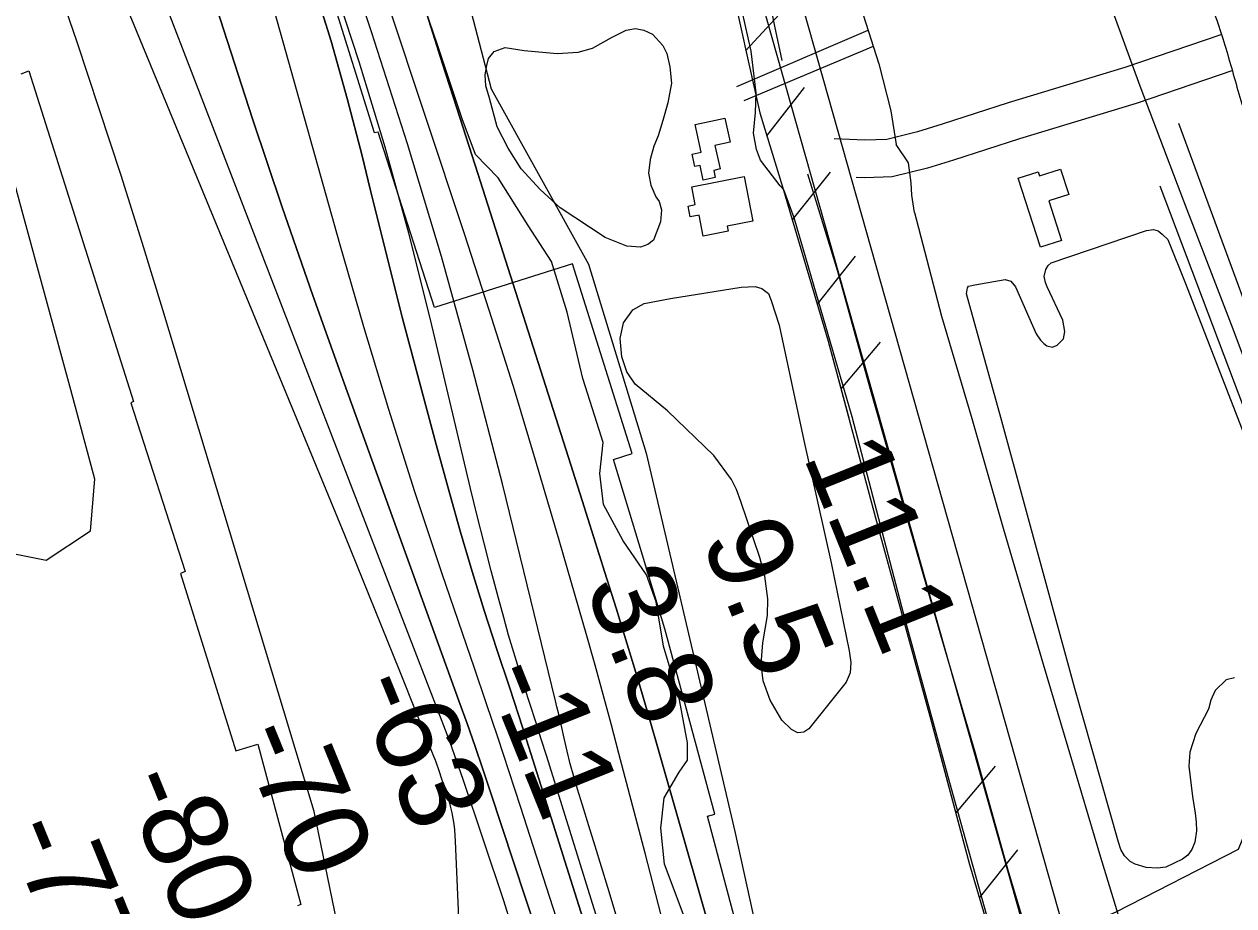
# Model space of a CAD drawing. Extents: x 3715084 to 3753216, y 488173 to 513963.
# Drawn here: x 3733664 to 3734627, y 510734 to 511436 of the extents above; entities that cross this region are included whole.
import ezdxf

# ---------------------------------------------------------------- set-up
doc = ezdxf.new("R2010")
doc.units = 0
for name, color, linetype in [('V-BLDG-OTLN', 7, 'Continuous'), ('V-FLOD-BASE', 7, 'Continuous'), ('V-LEVE-TOET', 7, 'Continuous'), ('V-RAIL-TRAK', 7, 'Continuous'), ('V-RIVR-EDGE', 7, 'Continuous'), ('V-RIVR-RANG', 7, 'Continuous'), ('V-ROAD-CNTR', 7, 'Continuous'), ('V-RRAP-FSHR', 7, 'Continuous'), ('V-RRAP-RVMT', 7, 'Continuous'), ('V-SITE-VEGE', 7, 'Continuous'), ('V-SURV-LINE', 7, 'Continuous'), ('V-TOPO-DPTH', 7, 'Continuous'), ('V-TOPO-MAJR', 7, 'Continuous'), ('V-TOPO-MINR', 7, 'Continuous'), ('V-TOPO-SHOR', 7, 'Continuous'), ('V-TOPO-WATR', 7, 'Continuous'), ('V-UTIL-LINE', 7, 'Continuous')]:
    doc.layers.add(name, color=color, linetype=linetype)

msp = doc.modelspace()

# ---------------------------------------------------------------- linework, layer by layer
at = {"layer": 'V-BLDG-OTLN'}
for points in [[(3734221.69, 511361.27), (3734225.89, 511342.06), (3734213.73, 511339.4), (3734217.81, 511320.71), (3734212.74, 511319.6), (3734213.98, 511313.94), (3734204.48, 511311.87), (3734201.94, 511323.52), (3734197.66, 511322.58), (3734195.51, 511332.43), (3734202.73, 511334.01), (3734197.93, 511356.07)], [(3734472.94, 511258.41), (3734455.21, 511313.38), (3734470.97, 511318.47), (3734472, 511315.26), (3734488.76, 511320.67), (3734495.3, 511300.38), (3734479.5, 511295.28), (3734489.66, 511263.8)], [(3734237, 511314.66), (3734243.97, 511279.16), (3734223.54, 511275.15), (3734224.33, 511271.1), (3734204.41, 511267.19), (3734201.1, 511284.01), (3734193.97, 511282.61), (3734192.29, 511291.2), (3734198.09, 511292.34), (3734195.32, 511306.47)]]:
    msp.add_lwpolyline(points, close=True, dxfattribs=at)
at = {"layer": 'V-FLOD-BASE'}
for points in [[(3734206.08, 511490.44), (3734221.85, 511495.4), (3734232.02, 511495.32), (3734242.15, 511489.22), (3734248.56, 511481.77), (3734255.35, 511463.68), (3734261.12, 511434.49), (3734266.91, 511407.16)], [(3734287.45, 511316.8), (3734311.33, 511239.37), (3734337.39, 511145.27), (3734367.51, 511039.11), (3734393.15, 510949.64), (3734420.6, 510856.45), (3734447.11, 510761.42), (3734466.02, 510698.83), (3734480.38, 510644.14), (3734506.44, 510550.5), (3734525.29, 510479.58), (3734530.61, 510452.25)]]:
    msp.add_lwpolyline(points, dxfattribs=at)
at = {"layer": 'V-LEVE-TOET'}
for points in [[(3734118.05, 511959.62), (3734121.98, 511950.11), (3734152.38, 511875.45), (3734194.48, 511770.14), (3734203.16, 511748.81), (3734215.31, 511717.26), (3734230.54, 511684.81), (3734249.7, 511643.46), (3734277.92, 511574.58), (3734301.34, 511513.27), (3734331.77, 511443.48), (3734344.3, 511404.41), (3734353.74, 511367.12), (3734357.95, 511340.07)], [(3734246.83, 511336.21), (3734244.4, 511349.15), (3734246.1, 511365.79), (3734246.67, 511381.29), (3734242.51, 511414.54), (3734230.55, 511467.78), (3734227.92, 511472.23), (3734222.63, 511474.49), (3734210.21, 511473.26), (3734207.11, 511472.4), (3734194.72, 511485.52), (3734186.19, 511500.52), (3734181.1, 511515.14), (3734193.43, 511533.64)], [(3734587.61, 510176.2), (3734571.3, 510239.04), (3734556.62, 510285.67), (3734550.96, 510297.67), (3734538.65, 510308.4), (3734527.73, 510327.09), (3734518.68, 510358.61), (3734507.69, 510422.04), (3734510.53, 510445.49), (3734506.28, 510466.34), (3734474.44, 510581.31), (3734436.03, 510705.2), (3734399.46, 510836.6), (3734365.48, 510960.89), (3734322.96, 511123.33), (3734276.86, 511281.83), (3734268.63, 511304.04), (3734265.53, 511307.19), (3734250.08, 511327.61), (3734246.83, 511336.21)], [(3734372.56, 511285.92), (3734370.35, 511299.88), (3734369.85, 511309.76), (3734367.83, 511325.53), (3734357.95, 511340.07)], [(3734372.56, 511285.92), (3734394.03, 511203.36), (3734418.17, 511122.12), (3734443.15, 511034.66), (3734475.04, 510926.33), (3734500.47, 510840.64), (3734520.73, 510772.71), (3734533.24, 510730.98), (3734543.59, 510697.23), (3734550.56, 510682.12), (3734558.34, 510658.58), (3734571.28, 510616.4), (3734582.01, 510574.23), (3734595.32, 510522.75), (3734622.86, 510424.64), (3734648.25, 510333.64), (3734671.92, 510248.85), (3734678.82, 510225.77), (3734685.82, 510215.96), (3734696, 510214.55), (3734703.62, 510213.47), (3734714.41, 510195.04)]]:
    msp.add_lwpolyline(points, dxfattribs=at)
at = {"layer": 'V-RAIL-TRAK'}
msp.add_lwpolyline([(3734336.34, 511962.35), (3734372.82, 511866.29), (3734405.78, 511779.78), (3734445.04, 511674.31), (3734482.07, 511577.16), (3734518.17, 511479.55), (3734552, 511387.04), (3734586.76, 511295.45), (3734624.7, 511196.91), (3734659.9, 511103)], dxfattribs=at)
at = {"layer": 'V-RIVR-EDGE'}
msp.add_lwpolyline([(3734205.27, 510682.95), (3734173.66, 510767.08), (3734170.73, 510795.9), (3734173.19, 510819.91), (3734185.25, 510840.29), (3734191.88, 510849.88), (3734191.91, 510863.69), (3734185.39, 510897.92), (3734172.89, 510940.58), (3734166.97, 510976.01), (3734159.22, 510997.64), (3734140.68, 511024.7), (3734125.14, 511053.55), (3734122.2, 511078.18), (3734124.66, 511102.78), (3734118.11, 511123.81), (3734108.58, 511153.85), (3734096.11, 511206.71), (3734083.6, 511246.96), (3734065.06, 511275.82), (3734041.14, 511313.7), (3734023.18, 511332.36), (3734012.44, 511360.6), (3733992.77, 511419.48), (3733964.76, 511501.79)], dxfattribs=at)
at = {"layer": 'V-ROAD-CNTR'}
for points in [[(3734616.38, 511427.51), (3734539.87, 511401.49), (3734447.08, 511373.39), (3734394.48, 511356.31), (3734374.95, 511350.28), (3734350.54, 511344.3), (3734333.09, 511343.64), (3734308.55, 511344.68)], [(3734626.04, 511399.11), (3734549.05, 511372.93), (3734456.06, 511344.76), (3734403.54, 511327.71), (3734382.95, 511321.35), (3734354.72, 511314.44), (3734333.03, 511313.62), (3734326.18, 511313.91)]]:
    msp.add_lwpolyline(points, dxfattribs=at)
msp.add_spline([(3734370.37, 511966.08), (3734376.65, 511953.52), (3734388.2, 511930.89), (3734403.38, 511901.86), (3734416.27, 511880.21), (3734433, 511850.85), (3734445.53, 511833.13), (3734468.27, 511804.3), (3734483.03, 511783.88), (3734494.6, 511761.77), (3734503.43, 511748.89), (3734512.55, 511730.53), (3734522.45, 511706.73), (3734532.2, 511690.11), (3734541.88, 511666.52), (3734551.79, 511637.44), (3734559.29, 511616.29), (3734579.97, 511557.33), (3734593.47, 511500.76), (3734606.03, 511459.07), (3734617.17, 511427.08), (3734629.24, 511385.94), (3734642, 511342.94), (3734652.07, 511303.97), (3734660.2, 511274.45), (3734668.99, 511248.29), (3734678.57, 511216.11), (3734691.78, 511171.27), (3734707.04, 511125.82), (3734757.09, 510996.18)], degree=3, dxfattribs=at)
at = {"layer": 'V-RRAP-FSHR'}
for p, q in [((3734238.44, 511414.98), (3734271.52, 511450.89)), ((3734255, 511347.01), (3734285.05, 511385.5)), ((3734275.28, 511280.02), (3734305.63, 511318.27)), ((3734295.25, 511212.92), (3734325.6, 511251.18)), ((3734314.12, 511145.52), (3734345.57, 511182.88)), ((3734405.52, 510807.67), (3734436.96, 510845.04)), ((3734424.26, 510740.23), (3734454.7, 510778.41))]:
    msp.add_line(p, q, dxfattribs=at)
for points in [[(3733829.31, 511956.01), (3733839.49, 511936.34), (3733997.71, 511530.19), (3734035.66, 511384.43), (3734113.15, 511244.81), (3734159.01, 511094.44), (3734229.65, 510793.11), (3734343.72, 510273.16), (3734459.94, 509820.02), (3734481.23, 509668.86), (3734506.85, 509415.36), (3734547.83, 509243.87), (3734609.08, 509118.61), (3734705.37, 508924.51), (3734801.84, 508582.25), (3734832.11, 508432.32), (3734871.94, 508223.65), (3734970.69, 507912.9), (3735062.28, 507619.44), (3735168.78, 507144.13), (3735211.38, 506902.33)], [(3734173.42, 511622.17), (3734205.45, 511548.14), (3734224.64, 511478.03), (3734239.72, 511409.14), (3734249.34, 511365.49), (3734267.44, 511306.37), (3734303.96, 511183.69), (3734320.28, 511122.42)], [(3734224.64, 511478.03), (3734239.72, 511409.14), (3734249.34, 511365.49)], [(3734267.44, 511306.37), (3734303.96, 511183.69), (3734343.33, 511035.88), (3734386.49, 510879.06), (3734416.42, 510766.82), (3734449.02, 510656.29), (3734481.54, 510537.68), (3734505.28, 510451.75), (3734512.39, 510404.04), (3734522.36, 510368.45), (3734536.97, 510307.13), (3734562.3, 510246.67), (3734582.51, 510181.99)], [(3734392.74, 510855.63), (3734416.42, 510766.82), (3734449.02, 510656.29), (3734481.54, 510537.68), (3734505.28, 510451.75), (3734512.39, 510404.04), (3734522.36, 510368.45), (3734536.97, 510307.13), (3734562.3, 510246.67), (3734582.51, 510181.99), (3734592.43, 510145.36), (3734608.67, 510091.79), (3734611.81, 510081.21)]]:
    msp.add_lwpolyline(points, dxfattribs=at)
at = {"layer": 'V-RRAP-RVMT'}
for p, q in [((3733942.64, 511349.36), (3733900.74, 511484.18)), ((3733661.52, 511396.49), (3733667.52, 511398.77)), ((3733667.52, 511398.77), (3733750.82, 511135.56)), ((3733945.55, 511350.12), (3733942.64, 511349.36)), ((3733990.59, 511210.4), (3733945.55, 511350.12)), ((3734100.47, 511245.19), (3733990.59, 511210.4)), ((3734147.79, 511094.19), (3734100.47, 511245.19)), ((3733750.82, 511135.56), (3733748.81, 511134.5)), ((3733748.81, 511134.5), (3733792.15, 511000.1)), ((3734132.96, 511089.34), (3734147.79, 511094.19)), ((3734173.88, 510954.53), (3734132.96, 511089.34)), ((3733792.15, 511000.1), (3733788.24, 510998.64)), ((3733788.24, 510998.64), (3733832.48, 510857.41)), ((3734213.52, 510807.01), (3734173.88, 510954.53)), ((3733832.48, 510857.41), (3733849.94, 510862.57)), ((3733849.94, 510862.57), (3733884.13, 510735.09)), ((3734207.77, 510805.25), (3734213.52, 510807.01)), ((3734244.68, 510667.27), (3734207.77, 510805.25)), ((3733884.13, 510735.09), (3733881.36, 510733.94))]:
    msp.add_line(p, q, dxfattribs=at)
at = {"layer": 'V-SITE-VEGE'}
for points in [[(3734170.44, 511278.51), (3734164.87, 511264.12), (3734160.35, 511260.63), (3734154.56, 511258.43), (3734143.66, 511259.16), (3734126.39, 511266.04), (3734090.66, 511289.75), (3734074.73, 511304.31), (3734059.47, 511320.8), (3734049.02, 511337.24), (3734040.5, 511354.32), (3734034.27, 511377.14), (3734031.46, 511386.79), (3734030.89, 511395.78), (3734032.23, 511403.14), (3734033.56, 511408.59), (3734038.1, 511414.32), (3734046.79, 511417.46), (3734061.84, 511415.09), (3734088.13, 511412.63), (3734104.82, 511413.78), (3734116.39, 511416.89), (3734131.86, 511425.75), (3734143.14, 511431.11), (3734150.53, 511432.65), (3734157.25, 511431.31), (3734163.96, 511428.05), (3734172.23, 511419), (3734175.38, 511412.56), (3734177.86, 511401.95), (3734179.04, 511389.11), (3734176.35, 511373.42), (3734172.38, 511359.33), (3734168.43, 511347.18), (3734165.16, 511338.86), (3734162.19, 511328.3), (3734160.81, 511317.41), (3734162.66, 511307.77), (3734166.75, 511298.43), (3734169.29, 511294.88), (3734171.16, 511288.13)], [(3734249.42, 511011.29), (3734234.39, 511056), (3734230.94, 511065.33), (3734226.83, 511073.39), (3734212.87, 511092.43), (3734175.95, 511128.01), (3734150.14, 511149.4), (3734143.48, 511159.08), (3734139.73, 511170.98), (3734138.25, 511185.74), (3734140.91, 511198.23), (3734148.38, 511208.44), (3734157.4, 511213.49), (3734178.28, 511217.49), (3734234.5, 511226.66), (3734245.73, 511227.21), (3734251.17, 511225.56), (3734256.27, 511221.67), (3734258.47, 511215.88), (3734264.73, 511196.26), (3734284.5, 511104.35), (3734306.16, 511006.98), (3734320.67, 510936.92), (3734321.88, 510927.61), (3734321.49, 510919.6), (3734318.22, 510911.92), (3734288.41, 510874.96), (3734284.53, 510872.1), (3734279.72, 510871.82), (3734274.61, 510874.42), (3734266.97, 510881.87), (3734257.8, 510897.66), (3734252.15, 510913.1), (3734250.65, 510926.59), (3734251.75, 510943.26), (3734255.46, 510965.04), (3734255.89, 510978.51), (3734253.47, 510996.5)]]:
    msp.add_lwpolyline(points, close=True, dxfattribs=at)
msp.add_lwpolyline([(3734627.33, 510915.49), (3734620.56, 510913.94), (3734611.81, 510905.33), (3734608.53, 510897.63), (3734606.54, 510890.58), (3734596.41, 510871.04), (3734591.79, 510856.28), (3734591.05, 510845.03), (3734593.75, 510820.89), (3734595.9, 510807.68), (3734596.8, 510800.6), (3734597.06, 510793.52), (3734595.71, 510784.53), (3734593.41, 510778.76), (3734590.15, 510774.28), (3734585.95, 510771.1), (3734572.71, 510764.77), (3734565.62, 510763.87), (3734556.95, 510764.58), (3734548.29, 510767.23), (3734544.12, 510769.19), (3734539.66, 510773.73), (3734536.8, 510778.9), (3734534.92, 510784.7), (3734500.22, 510906.88), (3734441.19, 511122.85), (3734414.01, 511221.17), (3734414.7, 511225.99), (3734415.67, 511227.27), (3734420.5, 511228.51), (3734444.66, 511232.82), (3734449.15, 511231.49), (3734452.98, 511226.96), (3734469.4, 511189.52), (3734472.89, 511184.34), (3734475.44, 511181.75), (3734478, 511179.8), (3734482.5, 511178.8), (3734486.04, 511180.38), (3734491.23, 511185.48), (3734492.25, 511191.26), (3734490.71, 511200.28), (3734478.06, 511226.76), (3734476.8, 511230.3), (3734475.88, 511235.14), (3734477.21, 511240.59), (3734478.84, 511243.79), (3734481.43, 511246.03), (3734557.23, 511271.78), (3734562.7, 511272.38), (3734566.55, 511271.38), (3734569.75, 511268.78), (3734574.21, 511264.57), (3734588.4, 511229.39), (3734653.6, 511061.29)], dxfattribs=at)
at = {"layer": 'V-SURV-LINE'}
for points in [[(3734253.85, 511554.65), (3734749.62, 509801.68)], [(3734720.75, 509793.5), (3734224.98, 511546.48)]]:
    msp.add_lwpolyline(points, dxfattribs=at)
at = {"layer": 'V-TOPO-DPTH'}
for points in [[(3734189.88, 510360.85), (3734178.34, 510416.06), (3734165.45, 510470.92), (3734150.51, 510525.26), (3734134.21, 510579.26), (3734058.83, 510813.15), (3734049.88, 510840.69), (3734040.83, 510868.19), (3734031.64, 510895.65), (3734022.36, 510923.08), (3733996.64, 510998.43), (3733974.97, 511063.68), (3733954.05, 511129.16), (3733934.22, 511194.98), (3733915.13, 511261.03), (3733822.66, 511591.3), (3733671.73, 511954.03)], [(3734189.88, 510360.85), (3734178.34, 510416.06), (3734165.45, 510470.92), (3734150.51, 510525.26), (3734134.21, 510579.26), (3734058.83, 510813.15), (3734049.88, 510840.69), (3734040.83, 510868.19), (3734031.64, 510895.65), (3734022.36, 510923.08), (3733996.64, 510998.43), (3733974.97, 511063.68), (3733954.05, 511129.16), (3733934.22, 511194.98), (3733915.13, 511261.03), (3733822.66, 511591.3), (3733671.73, 511954.03)], [(3734251.39, 510333.84), (3734224.67, 510427.64), (3734128.42, 510748.48), (3734123.46, 510764.9), (3734118.47, 510781.32), (3734113.41, 510797.72), (3734108.32, 510814.1), (3734104.33, 510826.88), (3734101.34, 510836.91), (3734098.52, 510846.98), (3734095.98, 510857.12), (3734093.61, 510867.31), (3734091.23, 510878.2), (3734090.17, 510882.97), (3734089.08, 510887.74), (3734087.96, 510892.5), (3734086.81, 510897.26), (3734044.55, 511069.95), (3734021.13, 511160.72), (3733996.2, 511251.06), (3733969.01, 511340.74), (3733940.32, 511429.98), (3733897.66, 511557.21)], [(3734251.39, 510333.84), (3734224.67, 510427.64), (3734128.42, 510748.48), (3734123.46, 510764.9), (3734118.47, 510781.32), (3734113.41, 510797.72), (3734108.32, 510814.1), (3734104.33, 510826.88), (3734101.34, 510836.91), (3734098.52, 510846.98), (3734095.98, 510857.12), (3734093.61, 510867.31), (3734091.23, 510878.2), (3734090.17, 510882.97), (3734089.08, 510887.74), (3734087.96, 510892.5), (3734086.81, 510897.26), (3734044.55, 511069.95), (3734021.13, 511160.72), (3733996.2, 511251.06), (3733969.01, 511340.74), (3733940.32, 511429.98), (3733897.66, 511557.21)], [(3733793.14, 511523.81), (3733822.76, 511431.14), (3733845.75, 511360.57), (3733869.28, 511290.18), (3733893.61, 511220.06), (3733918.48, 511150.12), (3734010, 510897.25), (3734016.48, 510879.1), (3734022.85, 510860.91), (3734029.07, 510842.66), (3734035.18, 510824.38), (3734090.23, 510657.12), (3734101.29, 510621.04), (3734111.34, 510584.71), (3734119.87, 510547.99), (3734127.4, 510511.01), (3734133.98, 510473.81), (3734140.3, 510436.57), (3734146.25, 510399.26), (3734151.93, 510361.92)], [(3733793.14, 511523.81), (3733822.76, 511431.14), (3733845.75, 511360.57), (3733869.28, 511290.18), (3733893.61, 511220.06), (3733918.48, 511150.12), (3734010, 510897.25), (3734016.48, 510879.1), (3734022.85, 510860.91), (3734029.07, 510842.66), (3734035.18, 510824.38), (3734090.23, 510657.12), (3734101.29, 510621.04), (3734111.34, 510584.71), (3734119.87, 510547.99), (3734127.4, 510511.01), (3734133.98, 510473.81), (3734140.3, 510436.57), (3734146.25, 510399.26), (3734151.93, 510361.92)], [(3733894.31, 511467.61), (3733908.37, 511422.45), (3733921.09, 511376.9), (3733932.93, 511331.09), (3733939.33, 511304.75), (3733951.94, 511253.75), (3733964.85, 511202.82), (3733978.19, 511152.01), (3733991.81, 511101.27), (3734002.33, 511062.77), (3734011.17, 511031.41), (3734020.36, 511000.16), (3734030.07, 510969.06), (3734040.12, 510938.07), (3734050.34, 510907.13), (3734060.47, 510876.16), (3734070.44, 510845.13), (3734080.3, 510814.08), (3734177.76, 510504.55), (3734199.56, 510431.08), (3734219.72, 510357.19)], [(3733894.31, 511467.61), (3733908.37, 511422.45), (3733921.09, 511376.9), (3733932.93, 511331.09), (3733939.33, 511304.75), (3733951.94, 511253.75), (3733964.85, 511202.82), (3733978.19, 511152.01), (3733991.81, 511101.27), (3734002.33, 511062.77), (3734011.17, 511031.41), (3734020.36, 511000.16), (3734030.07, 510969.06), (3734040.12, 510938.07), (3734050.34, 510907.13), (3734060.47, 510876.16), (3734070.44, 510845.13), (3734080.3, 510814.08), (3734177.76, 510504.55), (3734199.56, 510431.08), (3734219.72, 510357.19)], [(3733983.04, 511448.27), (3733996.98, 511404.52), (3734010.93, 511360.77), (3734024.89, 511317.03), (3734098.9, 511085.13), (3734107.99, 511056.57), (3734117.05, 511028.01), (3734126.08, 510999.43), (3734135.07, 510970.84), (3734143.94, 510942.21), (3734152.65, 510913.54), (3734161.13, 510884.79), (3734169.46, 510856.01), (3734239.26, 510611.2), (3734258.02, 510542.77), (3734275.86, 510474.12), (3734292.31, 510405.12), (3734307.83, 510335.89)]]:
    msp.add_lwpolyline(points, dxfattribs=at)
at = {"layer": 'V-TOPO-MAJR'}
msp.add_lwpolyline([(3734111.05, 510372.9), (3734099.48, 510433.75), (3734089.74, 510494.99), (3734078.52, 510577.39), (3734075.64, 510597.7), (3734072.61, 510617.99), (3734069.34, 510638.24), (3734065.93, 510658.47), (3734061.95, 510678.57), (3734057.37, 510698.52), (3734051.9, 510718.23), (3734045.82, 510737.8), (3734013.34, 510834.59), (3734009.96, 510844.45), (3734006.49, 510854.27), (3734002.89, 510864.05), (3733999.21, 510873.8), (3733768.36, 511472.92)], dxfattribs=at)
at = {"layer": 'V-TOPO-MINR'}
for points in [[(3733985.35, 510360.93), (3733975.94, 510411.16), (3733966.12, 510461.31), (3733956.02, 510511.4), (3733894.71, 510808.96), (3733774.27, 511208.53), (3733757.84, 511262.05), (3733741.05, 511315.46), (3733723.71, 511368.69), (3733706.01, 511421.8), (3733691.01, 511466.05), (3733680.63, 511496.98), (3733670.36, 511527.96), (3733660.28, 511558.99), (3733650.33, 511590.06), (3733613.88, 511704.94), (3733585.33, 511793.33), (3733556.16, 511881.51), (3733531.9, 511952.29)], [(3734189.88, 510360.85), (3734178.34, 510416.06), (3734165.45, 510470.92), (3734150.51, 510525.26), (3734134.21, 510579.26), (3734058.83, 510813.15), (3734049.88, 510840.69), (3734040.83, 510868.19), (3734031.64, 510895.65), (3734022.36, 510923.08), (3733996.64, 510998.43), (3733974.97, 511063.68), (3733954.05, 511129.16), (3733934.22, 511194.98), (3733915.13, 511261.03), (3733822.66, 511591.3), (3733671.73, 511954.03)], [(3734251.39, 510333.84), (3734224.67, 510427.64), (3734128.42, 510748.48), (3734123.46, 510764.9), (3734118.47, 510781.32), (3734113.41, 510797.72), (3734108.32, 510814.1), (3734104.33, 510826.88), (3734101.34, 510836.91), (3734098.52, 510846.98), (3734095.98, 510857.12), (3734093.61, 510867.31), (3734091.23, 510878.2), (3734090.17, 510882.97), (3734089.08, 510887.74), (3734087.96, 510892.5), (3734086.81, 510897.26), (3734044.55, 511069.95), (3734021.13, 511160.72), (3733996.2, 511251.06), (3733969.01, 511340.74), (3733940.32, 511429.98), (3733897.66, 511557.21)], [(3734265.29, 510373.52), (3734249.85, 510430.97), (3734234.42, 510488.42), (3734218.99, 510545.87), (3734203.62, 510603.34), (3734188.33, 510660.83), (3734173.16, 510718.35), (3734158.07, 510775.89), (3734137.32, 510855.35), (3734131.1, 510878.81), (3734124.77, 510902.23), (3734118.27, 510925.61), (3734111.65, 510948.96), (3734089.79, 511025.03), (3734071.8, 511086.27), (3734053.31, 511147.37), (3734034.07, 511208.23), (3734014.35, 511268.94), (3733922.59, 511545.67)], [(3734013.16, 510650.96), (3734007.28, 510785.4), (3734007, 510789.94), (3734006.61, 510794.46), (3734006.05, 510798.97), (3734005.39, 510803.47), (3734004.53, 510807.93), (3734003.54, 510812.36), (3734002.33, 510816.73), (3734000.99, 510821.07), (3733993.33, 510843.79), (3733992.55, 510846.04), (3733991.75, 510848.29), (3733990.91, 510850.52), (3733990.04, 510852.74), (3733962.92, 510920.71), (3733948.42, 510956.89), (3733933.82, 510993.03), (3733919.1, 511029.12), (3733904.29, 511065.17), (3733716.59, 511519.76)], [(3734151.93, 510361.92), (3734146.25, 510399.26), (3734140.3, 510436.57), (3734133.98, 510473.81), (3734127.4, 510511.01), (3734119.87, 510547.99), (3734111.34, 510584.71), (3734101.29, 510621.04), (3734090.23, 510657.12), (3734035.18, 510824.38), (3734029.07, 510842.66), (3734022.85, 510860.91), (3734016.48, 510879.1), (3734010, 510897.25), (3733918.48, 511150.12), (3733893.61, 511220.06), (3733869.28, 511290.18), (3733845.75, 511360.57), (3733822.76, 511431.14), (3733793.14, 511523.81)], [(3734246.94, 510300.34), (3734224.04, 510384.63), (3734199.39, 510468.47), (3734079.87, 510852.84), (3734075.54, 510866.67), (3734071.15, 510880.48), (3734066.7, 510894.26), (3734062.21, 510908.04), (3734057.79, 510921.83), (3734053.53, 510935.67), (3734049.49, 510949.58), (3734045.6, 510963.53), (3734041.42, 510979.04), (3734035.65, 511000.8), (3734030.02, 511022.6), (3734024.58, 511044.45), (3734019.28, 511066.33), (3733987.37, 511200.77), (3733969.96, 511269.6), (3733951.22, 511338.05), (3733930.49, 511405.92), (3733908.43, 511473.4)], [(3733385.58, 511442.56), (3733398.29, 511414.94), (3733411.71, 511387.65), (3733425.61, 511360.59), (3733527.9, 511167.59), (3733622.69, 511020.84), (3733681.5, 511009.08), (3733716.78, 511032.61), (3733720.27, 511073.62), (3733701, 511144.79), (3733681.71, 511215.95), (3733662.38, 511287.1), (3733643.03, 511358.24), (3733613.88, 511465.32)], [(3734219.72, 510357.19), (3734199.56, 510431.08), (3734177.76, 510504.55), (3734080.3, 510814.08), (3734070.44, 510845.13), (3734060.47, 510876.16), (3734050.34, 510907.13), (3734040.12, 510938.07), (3734030.07, 510969.06), (3734020.36, 511000.16), (3734011.17, 511031.41), (3734002.33, 511062.77), (3733991.81, 511101.27), (3733978.19, 511152.01), (3733964.85, 511202.82), (3733951.94, 511253.75), (3733939.33, 511304.75), (3733932.93, 511331.09), (3733921.09, 511376.9), (3733908.37, 511422.45), (3733894.31, 511467.61)]]:
    msp.add_lwpolyline(points, dxfattribs=at)
at = {"layer": 'V-TOPO-SHOR'}
for p, q in [((3734764.84, 510861.28), (3734583.02, 511356.94)), ((3734747.41, 510831.4), (3734568.08, 511307.12))]:
    msp.add_line(p, q, dxfattribs=at)
msp.add_lwpolyline([(3734465.96, 510699.39), (3734533.21, 510729.28), (3734630.35, 510779.09), (3734697.59, 510943.48)], dxfattribs=at)
at = {"layer": 'V-TOPO-WATR'}
msp.add_lwpolyline([(3734307.83, 510335.89), (3734292.31, 510405.12), (3734275.86, 510474.12), (3734258.02, 510542.77), (3734239.26, 510611.2), (3734169.46, 510856.01), (3734161.13, 510884.79), (3734152.65, 510913.54), (3734143.94, 510942.21), (3734135.07, 510970.84), (3734126.08, 510999.43), (3734117.05, 511028.01), (3734107.99, 511056.57), (3734098.9, 511085.13), (3734024.89, 511317.03), (3734010.93, 511360.77), (3733996.98, 511404.52), (3733983.04, 511448.27)], dxfattribs=at)
at = {"layer": 'V-UTIL-LINE'}
for p, q in [((3734231.25, 511386.28), (3734335.79, 511431.28)), ((3734236.92, 511375.29), (3734340.04, 511418.52))]:
    msp.add_line(p, q, dxfattribs=at)

# ---------------------------------------------------------------- texts
at = {"layer": 'V-RIVR-RANG'}
for s, rotation, p in [('11.1', 291.91833, (3734283.6, 511092.17)), ('9.5', 291.91833, (3734202.44, 511025.98)), ('3.8', 291.91833, (3734109.76, 510988.42)), ('-11', 291.91833, (3734030.08, 510918.56)), ('-63', 292.20283, (3733925.57, 510909.33)), ('-70', 292.20283, (3733833.59, 510870.06)), ('-80', 292.20283, (3733740.71, 510832.99)), ('-77', 292.20283, (3733648.53, 510794.21))]:
    msp.add_text(s, height=67, rotation=rotation, dxfattribs=at).set_placement(p)

doc.saveas('drawing.dxf')
